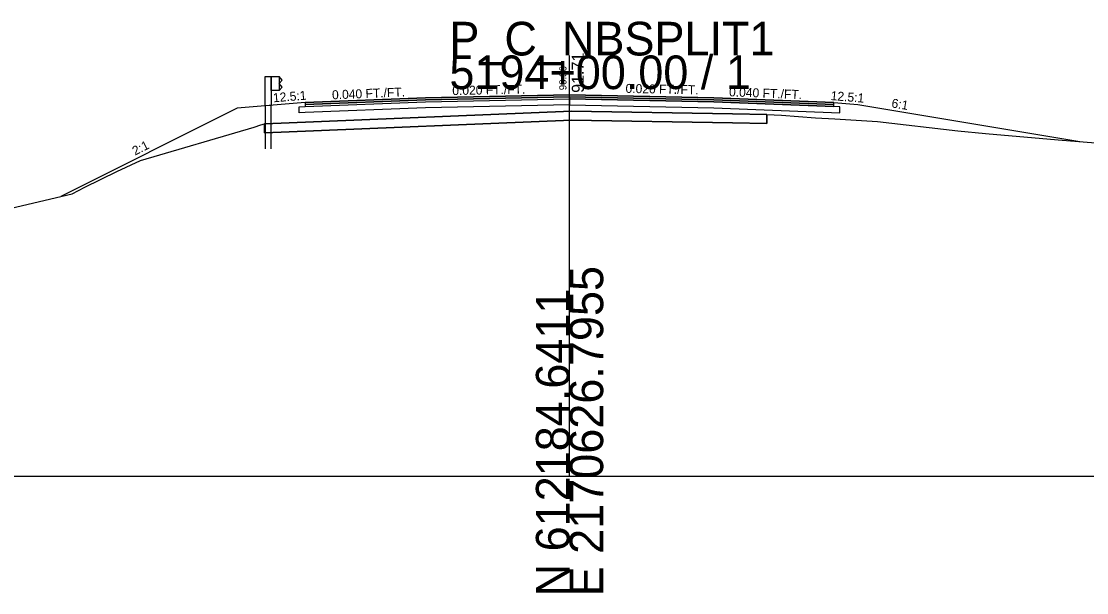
# Model space of a CAD drawing. Extents: x -26 to 1303, y -3010 to 12038.
# Drawn here: x 104.4 to 193, y 10490.3 to 10537.8 of the extents above; entities that cross this region are included whole.
import ezdxf

# ---------------------------------------------------------------- set-up
doc = ezdxf.new("R2010")
doc.units = 0
for name, color, linetype in [('RD_GPK_XS_Cell', 7, 'Continuous'), ('RD_PD_Final_TrvlWay', 7, 'Continuous'), ('RD_XS_Base', 7, 'Continuous'), ('RD_XS_ExGround', 7, 'Continuous'), ('RD_XS_ExPaveRet', 7, 'Continuous'), ('RD_XS_GR', 7, 'Continuous'), ('RD_XS_Greenside', 7, 'Continuous'), ('RD_XS_Pave', 7, 'Continuous'), ('RD_XS_PaveOvlay_CP', 7, 'Continuous'), ('RD_XS_TieSlope', 7, 'Continuous'), ('RD_XS_TX_Elev_EX', 7, 'Continuous'), ('RD_XS_TX_Elev_PR', 7, 'Continuous'), ('RD_XS_TX_ShdSlope', 7, 'Continuous'), ('RD_XS_TX_Slope', 7, 'Continuous')]:
    doc.layers.add(name, color=color, linetype=linetype)

msp = doc.modelspace()

# ---------------------------------------------------------------- linework, layer by layer
at = {"layer": 'RD_GPK_XS_Cell'}
for p, q in [((150, 10500), (150, 10535)), ((0, 10500), (150, 10500)), ((150, 10500), (300, 10500))]:
    msp.add_line(p, q, dxfattribs=at)
at = {"layer": 'RD_PD_Final_TrvlWay'}
for p, q in [((125.158, 10530.846), (124.658, 10530.806)), ((124.658, 10530.806), (124.658, 10527.241)), ((125.158, 10527.241), (125.158, 10530.846))]:
    msp.add_line(p, q, dxfattribs=at)
at = {"layer": 'RD_XS_Base'}
for p, q in [((150, 10531.395), (150, 10531.554)), ((150, 10531.554), (150, 10530.896)), ((127.5, 10530.736), (128, 10530.756)), ((127.5, 10530.236), (127.5, 10530.736)), ((127.5, 10530.736), (127.5, 10530.736)), ((128, 10530.756), (138, 10531.155)), ((128, 10530.756), (128, 10530.756)), ((138, 10530.655), (128, 10530.256)), ((138, 10531.155), (150, 10531.395)), ((138, 10531.155), (138, 10531.155)), ((150, 10530.895), (138, 10530.655)), ((138, 10530.655), (138, 10530.655)), ((150, 10531.395), (150, 10530.895)), ((162, 10531.155), (150, 10531.395)), ((150, 10531.395), (150, 10531.395)), ((150, 10530.896), (150, 10530.896)), ((150, 10530.896), (162, 10530.655)), ((150, 10530.895), (150, 10530.895)), ((172, 10530.756), (162, 10531.155)), ((162, 10530.655), (172.5, 10530.236)), ((164, 10531.075), (164, 10531.075)), ((172.5, 10530.736), (172, 10530.756)), ((172, 10530.756), (172, 10530.756)), ((172.5, 10530.236), (172.5, 10530.736)), ((172.5, 10530.736), (172.5, 10530.736)), ((128, 10530.256), (127.5, 10530.236)), ((127.5, 10530.236), (127.5, 10530.236)), ((127.5, 10530.236), (127.5, 10530.236)), ((128, 10530.256), (128, 10530.256)), ((164, 10530.575), (164, 10530.575)), ((172.5, 10530.236), (172.5, 10530.236)), ((172.5, 10530.236), (172.5, 10530.236))]:
    msp.add_line(p, q, dxfattribs=at)
at = {"layer": 'RD_XS_ExGround'}
msp.add_lwpolyline([(103.072, 10522.188), (108.596, 10523.501), (109.677, 10524.054), (112.319, 10525.34), (114.302, 10526.264), (123.749, 10529.036), (124.316, 10529.242), (124.622, 10529.326), (125.99, 10529.381), (150.166, 10530.362), (163.549, 10530.136), (166.422, 10530.089), (167.626, 10530.026), (170.476, 10529.825), (172.065, 10529.722), (175.624, 10529.497), (182.317, 10528.744), (184.622, 10528.502), (190.657, 10527.983), (196.538, 10527.508)], dxfattribs=at)
at = {"layer": 'RD_XS_ExPaveRet'}
for p, q in [((150.166, 10530.362), (125.99, 10529.381)), ((163.549, 10530.136), (150.166, 10530.362)), ((125.99, 10529.381), (124.622, 10529.326))]:
    msp.add_line(p, q, dxfattribs=at)
for points in [[(166.422, 10530.089), (166.422, 10530.089), (166.422, 10529.339), (166.422, 10529.339), (166.422, 10529.339), (163.549, 10529.386), (163.549, 10529.386), (150.166, 10529.612), (150.166, 10529.612), (125.99, 10528.631), (125.99, 10528.631), (124.622, 10528.576), (124.622, 10528.576), (124.622, 10529.326), (125.99, 10529.381), (125.99, 10529.381), (150.166, 10530.362), (150.166, 10530.362), (163.549, 10530.136), (163.549, 10530.136), (166.422, 10530.089)], [(124.622, 10529.326), (124.622, 10528.576), (125.99, 10528.631), (150.166, 10529.612), (163.549, 10529.386), (166.422, 10529.339), (166.422, 10530.089), (163.549, 10530.136)]]:
    msp.add_lwpolyline(points, dxfattribs=at)
at = {"layer": 'RD_XS_GR'}
for points in [[(125.158, 10533.241), (125.158, 10530.846), (124.658, 10530.806), (124.658, 10533.241), (124.908, 10533.241), (125.158, 10533.241)], [(125.825, 10533.241), (125.825, 10532.074), (125.158, 10532.074), (125.158, 10533.241), (125.825, 10533.241)], [(126.096, 10532.949), (125.825, 10533.241), (125.825, 10532.074), (125.825, 10532.074), (125.825, 10532.074), (126.096, 10532.366), (126.096, 10532.366), (125.825, 10532.658), (125.825, 10532.658), (126.096, 10532.949), (126.096, 10532.949)]]:
    msp.add_lwpolyline(points, dxfattribs=at)
at = {"layer": 'RD_XS_Greenside'}
for p, q in [((122.346, 10530.621), (107.662, 10523.28)), ((174, 10530.914), (192.452, 10527.838))]:
    msp.add_line(p, q, dxfattribs=at)
at = {"layer": 'RD_XS_Pave'}
for p, q in [((150, 10531.714), (138, 10531.474)), ((138, 10531.314), (150, 10531.555)), ((150, 10531.554), (138, 10531.314)), ((162, 10531.474), (150, 10531.714)), ((150, 10531.555), (162, 10531.314)), ((150, 10531.395), (150, 10531.554)), ((162, 10531.314), (150, 10531.554)), ((150, 10531.554), (150, 10531.395)), ((138, 10531.474), (128, 10531.074)), ((138, 10531.314), (128, 10530.915)), ((128, 10530.915), (138, 10531.314)), ((128, 10530.756), (138, 10531.155)), ((128, 10531.074), (128, 10531.074)), ((128, 10531.074), (128, 10530.915)), ((128, 10530.915), (128, 10530.915)), ((128, 10530.915), (128, 10530.756)), ((128, 10530.915), (128, 10530.915)), ((128, 10530.915), (128, 10530.915)), ((128, 10530.756), (128, 10530.756)), ((128, 10530.756), (128, 10530.756)), ((138, 10531.474), (138, 10531.474)), ((138, 10531.155), (150, 10531.395)), ((138, 10531.314), (138, 10531.314)), ((138, 10531.314), (138, 10531.314)), ((138, 10531.155), (138, 10531.155)), ((150, 10531.395), (150, 10531.395)), ((150, 10531.395), (150, 10531.395)), ((150, 10531.395), (162, 10531.155)), ((172, 10531.074), (162, 10531.474)), ((162, 10531.314), (172, 10530.915)), ((172, 10530.915), (162, 10531.314)), ((162, 10531.155), (172, 10530.756)), ((164, 10531.394), (164, 10531.394)), ((164, 10531.234), (164, 10531.234)), ((164, 10531.234), (164, 10531.234)), ((164, 10531.075), (164, 10531.075)), ((172, 10530.915), (172, 10531.074)), ((172, 10531.074), (172, 10531.074)), ((172, 10530.915), (172, 10530.915)), ((172, 10530.915), (172, 10530.915)), ((172, 10530.756), (172, 10530.915)), ((172, 10530.915), (172, 10530.915)), ((172, 10530.756), (172, 10530.756)), ((172, 10530.756), (172, 10530.756))]:
    msp.add_line(p, q, dxfattribs=at)
at = {"layer": 'RD_XS_PaveOvlay_CP'}
for p, q in [((138, 10531.474), (150, 10531.714)), ((150, 10531.714), (162, 10531.474)), ((128, 10531.074), (138, 10531.474)), ((162, 10531.474), (172, 10531.074))]:
    msp.add_line(p, q, dxfattribs=at)
at = {"layer": 'RD_XS_TieSlope'}
for p, q in [((128, 10531.074), (122.346, 10530.621)), ((172, 10531.074), (174, 10530.914))]:
    msp.add_line(p, q, dxfattribs=at)

# ---------------------------------------------------------------- texts
at = {"layer": 'RD_GPK_XS_Cell'}
for s, p in [('P_C_NBSPLIT1', (140, 10535)), ('5194+00.00 / 1', (140, 10532.2))]:
    msp.add_text(s, height=2.8, dxfattribs=at).set_placement(p)
for s, p in [('E 2170626.7955', (152.8, 10490)), ('N 612184.6411', (150, 10490))]:
    msp.add_text(s, height=2.8, rotation=90, dxfattribs=at).set_placement(p)
at = {"layer": 'RD_XS_TX_Elev_EX'}
msp.add_text('90.36', height=0.6, rotation=90, dxfattribs=at).set_placement((149.744, 10532.11))
at = {"layer": 'RD_XS_TX_Elev_PR'}
msp.add_text('91.71', height=1, rotation=90, dxfattribs=at).set_placement((151.187, 10531.888))
at = {"layer": 'RD_XS_TX_ShdSlope'}
for rotation, p in [(4.57392, (125.35, 10531.103)), (355.42608, (171.711, 10531.293))]:
    msp.add_text('12.5:1', height=0.75, rotation=rotation, dxfattribs=at).set_placement(p)
at = {"layer": 'RD_XS_TX_Slope'}
for s, rotation, p in [('0.020 FT./FT.', 1.14576, (140.248, 10531.704)), ('0.020 FT./FT.', 358.85424, (154.653, 10531.888)), ('0.040 FT./FT.', 2.29061, (130.247, 10531.349)), ('0.040 FT./FT.', 357.70939, (163.262, 10531.608)), ('6:1', 350.53768, (176.75, 10530.688)), ('2:1', 26.56505, (113.839, 10526.665))]:
    msp.add_text(s, height=0.75, rotation=rotation, dxfattribs=at).set_placement(p)

doc.saveas('drawing.dxf')
